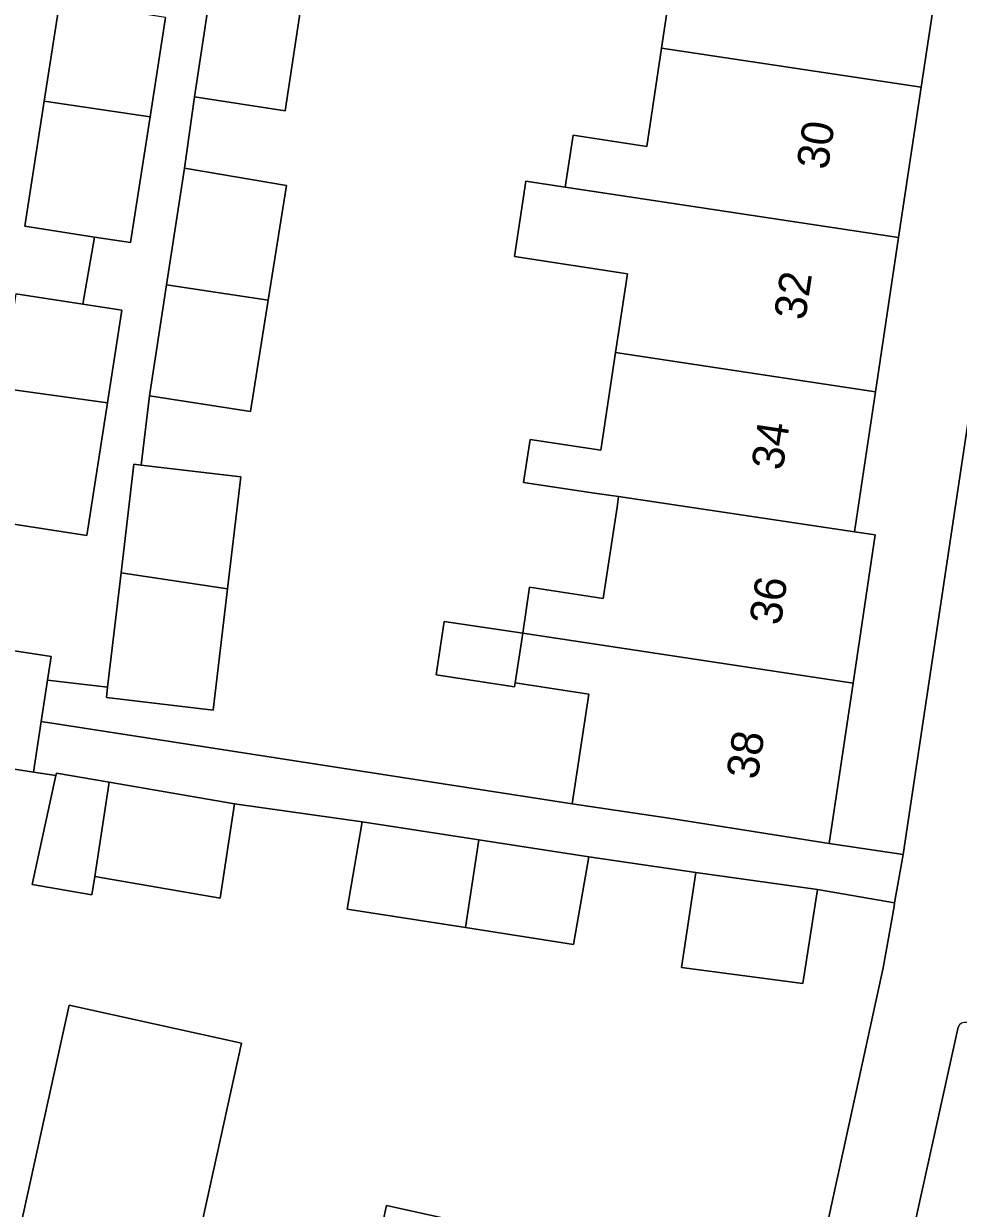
# Model space of a CAD drawing. Extents: x 162172 to 163187, y 382874 to 383685.
# Drawn here: x 162933.89 to 162963.31, y 383137.87 to 383175.15 of the extents above; entities that cross this region are included whole.
import ezdxf

# ---------------------------------------------------------------- set-up
doc = ezdxf.new("R2010")
doc.units = 0
for name, color, linetype in [('IMGEO_Erf', 7, 'Continuous'), ('IMGEO_Pand', 7, 'Continuous'), ('IMGEO_Pand_nummerreeks', 7, 'Continuous'), ('IMGEO_Parkeervlak_open', 7, 'Continuous'), ('IMGEO_Voetpad_open', 7, 'Continuous')]:
    doc.layers.add(name, color=color, linetype=linetype)

msp = doc.modelspace()

# ---------------------------------------------------------------- linework, layer by layer
at = {"layer": 'IMGEO_Erf'}
for points in [[(162933.648, 383166.65), (162935.757, 383166.323), (162936.12, 383168.44), (162933.93, 383168.78), (162934.539, 383172.713), (162935.028, 383175.869), (162937.556, 383175.477), (162937.902, 383177.708), (162935.325, 383178.108), (162935.931, 383182.018), (162936.423, 383185.197), (162939.153, 383184.774), (162939.459, 383186.746), (162936.682, 383187.177), (162937.288, 383191.088), (162937.78, 383194.266), (162940.474, 383193.848), (162940.798, 383195.737), (162938.271, 383196.127), (162938.832, 383199.761), (162941.358, 383199.37), (162941.509, 383200.35), (162927.528, 383202.506)], [(162942.683, 383176.089), (162942.118, 383172.407), (162939.263, 383172.85), (162938.952, 383170.611), (162942.163, 383170.066), (162941.587, 383166.45), (162941.028, 383162.946), (162937.851, 383163.439), (162937.593, 383161.259), (162940.722, 383160.891), (162940.308, 383157.367), (162939.858, 383153.549), (162936.495, 383153.945), (162936.534, 383154.274), (162934.643, 383154.497), (162934.441, 383153.19), (162951.16, 383150.604), (162951.681, 383154.056), (162949.364, 383154.406), (162949.346, 383154.287), (162946.874, 383154.661), (162947.128, 383156.341), (162949.6, 383155.968), (162949.818, 383157.416), (162952.135, 383157.067), (162952.568, 383159.937), (162952.618, 383160.27), (162951.858, 383160.383), (162949.627, 383160.715), (162949.829, 383162.068), (162952.062, 383161.735), (162952.525, 383164.803), (162952.899, 383167.285), (162949.34, 383167.822), (162949.698, 383170.195), (162950.941, 383170.008), (162951.187, 383171.642), (162953.504, 383171.293), (162953.971, 383174.388), (162954.465, 383177.669)], [(162908.878, 383131), (162952.155, 383121.467), (162956.262, 383123.982), (162960.945, 383145.438), (162961.288, 383147.372), (162961.307, 383147.483), (162958.875, 383147.904), (162958.415, 383144.948), (162954.599, 383145.451), (162955.05, 383148.438), (162951.681, 383148.929), (162951.203, 383146.176), (162947.795, 383146.714), (162944.073, 383147.29), (162944.549, 383150.033), (162940.532, 383150.602), (162940.072, 383147.629), (162936.126, 383148.312), (162936.037, 383147.736), (162934.162, 383148.061), (162934.906, 383151.496), (162934.195, 383151.602), (162931.189, 383152.067)], [(162935.324, 383144.264), (162940.749, 383143.067), (162939.192, 383136.006), (162944.619, 383134.81), (162945.315, 383137.964), (162950.738, 383136.768), (162950.043, 383133.615), (162952.955, 383132.973), (162953.838, 383136.98), (162956.552, 383136.353), (162954.113, 383125.081), (162948.437, 383126.329), (162943.011, 383127.522), (162937.584, 383128.715), (162932.159, 383129.908), (162926.732, 383131.101), (162921.305, 383132.294), (162915.879, 383133.487), (162910.452, 383134.68), (162905.442, 383135.782), (162905.354, 383135.184), (162905.487, 383134.085), (162905.846, 383133.038)], [(162933.767, 383137.202), (162935.324, 383144.264)]]:
    msp.add_lwpolyline(points, dxfattribs=at)
msp.add_lwpolyline([(162967.996, 383191.801), (162965.011, 383192.249), (162964.293, 383187.471), (162963.588, 383182.771), (162962.872, 383178.003), (162962.144, 383173.157), (162961.434, 383168.428), (162960.705, 383163.571), (162960.043, 383159.165), (162960.695, 383159.068), (162959.998, 383154.402), (162959.244, 383149.357), (162961.571, 383149.008), (162961.62, 383149.29)], close=True, dxfattribs=at)
at = {"layer": 'IMGEO_Pand'}
for points in [[(162952.385, 383179.583), (162952.148, 383178.018), (162954.465, 383177.669), (162953.971, 383174.388), (162962.144, 383173.157), (162962.872, 383178.003)], [(162942.683, 383176.089), (162939.826, 383176.518), (162939.263, 383172.85), (162942.118, 383172.407)], [(162938.356, 383175.353), (162937.556, 383175.477), (162935.028, 383175.869), (162934.539, 383172.713), (162937.87, 383172.218)], [(162961.434, 383168.428), (162962.144, 383173.157), (162953.971, 383174.388), (162953.504, 383171.293), (162951.187, 383171.642), (162950.941, 383170.008)], [(162937.87, 383172.218), (162934.539, 383172.713), (162933.93, 383168.78), (162936.12, 383168.44), (162937.258, 383168.264)], [(162942.163, 383170.066), (162938.952, 383170.611), (162938.387, 383166.932), (162941.587, 383166.45)], [(162961.434, 383168.428), (162950.941, 383170.008), (162949.698, 383170.195), (162949.34, 383167.822), (162952.899, 383167.285), (162952.525, 383164.803), (162960.705, 383163.571)], [(162938.387, 383166.932), (162937.851, 383163.439), (162941.028, 383162.946), (162941.587, 383166.45)], [(162936.976, 383166.134), (162935.757, 383166.323), (162933.648, 383166.65), (162933.189, 383163.687), (162936.526, 383163.226)], [(162960.705, 383163.571), (162952.525, 383164.803), (162952.062, 383161.735), (162949.829, 383162.068), (162949.627, 383160.715), (162951.858, 383160.383), (162952.618, 383160.27), (162960.043, 383159.165)], [(162936.526, 383163.226), (162933.189, 383163.687), (162932.55, 383159.561), (162935.878, 383159.045)], [(162940.722, 383160.891), (162937.593, 383161.259), (162937.359, 383161.287), (162936.958, 383157.872), (162940.308, 383157.367)], [(162960.695, 383159.068), (162960.043, 383159.165), (162952.618, 383160.27), (162952.568, 383159.937), (162952.135, 383157.067), (162949.818, 383157.416), (162949.6, 383155.968), (162959.998, 383154.402)], [(162940.308, 383157.367), (162936.958, 383157.872), (162936.534, 383154.274), (162936.495, 383153.945), (162939.858, 383153.549)], [(162949.6, 383155.968), (162947.128, 383156.341), (162946.874, 383154.661), (162949.346, 383154.287), (162949.364, 383154.406)], [(162959.998, 383154.402), (162949.6, 383155.968), (162949.364, 383154.406), (162951.681, 383154.056), (162951.16, 383150.604), (162954.2, 383150.146), (162959.244, 383149.357)], [(162934.643, 383154.497), (162934.757, 383155.236), (162931.751, 383155.7), (162931.189, 383152.067), (162934.195, 383151.602), (162934.441, 383153.19)], [(162936.586, 383151.284), (162934.922, 383151.572), (162934.906, 383151.496), (162934.162, 383148.061), (162936.037, 383147.736), (162936.126, 383148.312)], [(162940.532, 383150.602), (162936.586, 383151.284), (162936.126, 383148.312), (162940.072, 383147.629)], [(162948.218, 383149.465), (162944.549, 383150.033), (162944.073, 383147.29), (162947.795, 383146.714)], [(162951.681, 383148.929), (162948.218, 383149.465), (162947.795, 383146.714), (162951.203, 383146.176)], [(162958.415, 383144.948), (162958.875, 383147.904), (162955.05, 383148.438), (162954.599, 383145.451)], [(162933.767, 383137.202), (162932.159, 383129.908), (162937.584, 383128.715), (162939.192, 383136.006), (162940.749, 383143.067), (162935.324, 383144.264)], [(162944.619, 383134.81), (162943.011, 383127.522), (162948.437, 383126.329), (162950.043, 383133.615), (162950.738, 383136.768), (162945.315, 383137.964)]]:
    msp.add_lwpolyline(points, close=True, dxfattribs=at)
at = {"layer": 'IMGEO_Parkeervlak_open'}
msp.add_lwpolyline([(162963.312, 383143.571), (162959.264, 383125.269), (162959.385, 383125.051), (162960.689, 383124.768)], dxfattribs=at)
msp.add_arc((162963.536, 383143.492), 0.237, 80.2276, 160.6086, dxfattribs=at)
at = {"layer": 'IMGEO_Voetpad_open'}
for points in [[(162978.175, 383241.837), (162982.044, 383267.498), (162979.454, 383268.227), (162978.458, 383261.497), (162977.859, 383257.448), (162975.94, 383244.627), (162975.499, 383241.819), (162975.456, 383241.535), (162975.284, 383240.385), (162968.157, 383192.874), (162967.996, 383191.801), (162961.62, 383149.29), (162961.571, 383149.008), (162961.307, 383147.483), (162961.288, 383147.372), (162960.945, 383145.438), (162956.262, 383123.982), (162952.155, 383121.467), (162959.964, 383119.516), (162960.241, 383120.675), (162961.044, 383124.266)], [(162931.751, 383155.7), (162934.757, 383155.236), (162934.643, 383154.497), (162936.534, 383154.274), (162936.958, 383157.872), (162937.359, 383161.287), (162937.593, 383161.259), (162937.851, 383163.439), (162938.387, 383166.932), (162938.952, 383170.611), (162939.263, 383172.85), (162939.826, 383176.518)], [(162938.356, 383175.353), (162937.87, 383172.218), (162937.258, 383168.264), (162936.12, 383168.44), (162935.757, 383166.323), (162936.976, 383166.134), (162936.526, 383163.226), (162935.878, 383159.045), (162932.55, 383159.561)], [(162960.689, 383124.768), (162959.385, 383125.051), (162959.264, 383125.269), (162963.312, 383143.571)]]:
    msp.add_lwpolyline(points, dxfattribs=at)
msp.add_lwpolyline([(162954.2, 383150.146), (162951.16, 383150.604), (162934.441, 383153.19), (162934.195, 383151.602), (162934.906, 383151.496), (162934.922, 383151.572), (162936.586, 383151.284), (162940.532, 383150.602), (162944.549, 383150.033), (162948.218, 383149.465), (162951.681, 383148.929), (162955.05, 383148.438), (162958.875, 383147.904), (162961.307, 383147.483), (162961.571, 383149.008), (162959.244, 383149.357)], close=True, dxfattribs=at)
msp.add_arc((162963.536, 383143.492), 0.237, 80.2276, 160.6086, dxfattribs=at)

# ---------------------------------------------------------------- texts
at = {"layer": 'IMGEO_Pand_nummerreeks'}
for s, rotation, p in [('30', 81.4604, (162959.202, 383170.531)), ('32', 81.4631, (162958.491, 383165.796)), ('34', 81.4631, (162957.781, 383161.071)), ('36', 81.5032, (162957.718, 383156.196)), ('38', 81.5018, (162956.993, 383151.342))]:
    msp.add_text(s, height=1, rotation=rotation, dxfattribs=at).set_placement(p)

doc.saveas('drawing.dxf')
